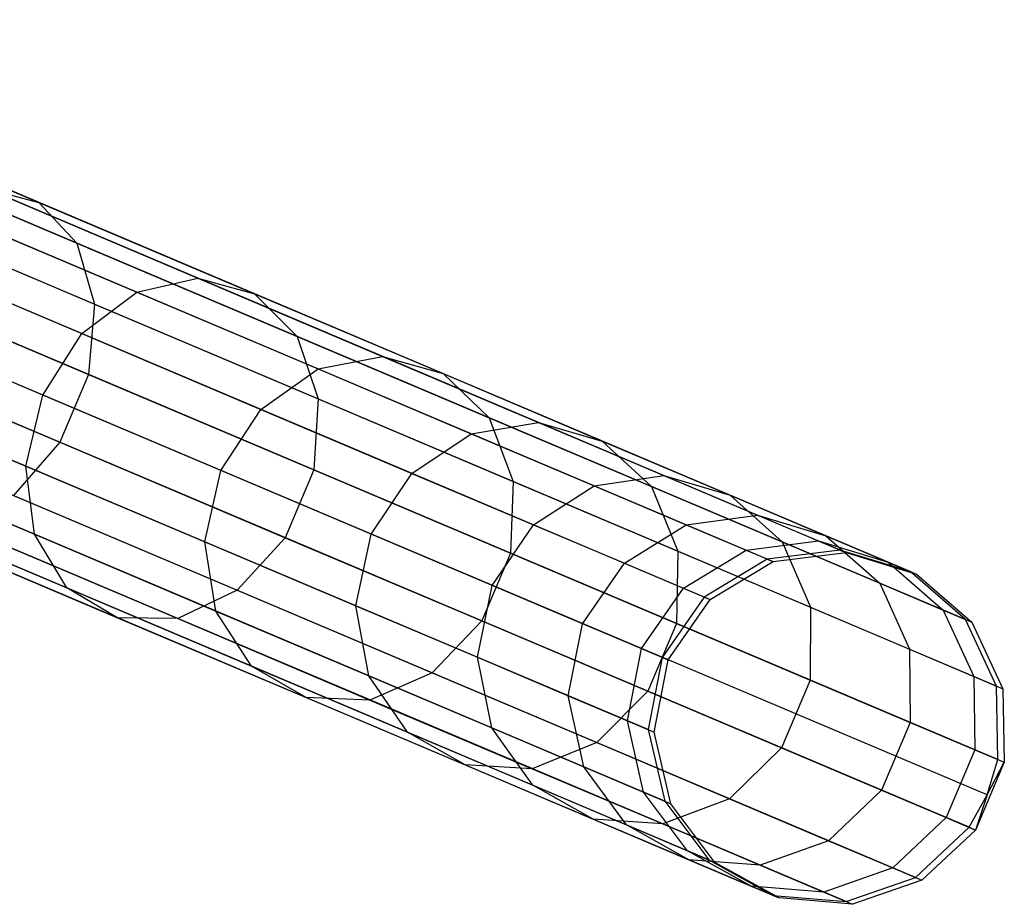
# Model space of a CAD drawing. Extents: x -189 to 189, y -189 to 189.
# Tile 447 of 591: x 169 to 174.57, y -74.45 to -69.45. Entities that reach past the tile are written whole.
import ezdxf

# ---------------------------------------------------------------- set-up
doc = ezdxf.new("R2010")
doc.units = 0
doc.header["$LTSCALE"] = 25.4
doc.layers.get('0').update_dxf_attribs({"linetype": 'CONTINUOUS'})

# ---------------------------------------------------------------- blocks, each defined once
blk = doc.blocks.new('CAMELEON-KENAI-C-12244_STL')
at = {"color": 0}
for p, q in [((173.6379, -72.4447, -30.8736), (166.5544, -69.4465, -140.8736)), ((173.6379, -72.4447, -30.8736), (166.5544, -69.4465, -140.8736)), ((173.2261, -72.4961, -30.8485), (166.1425, -69.4979, -140.8484)), ((173.2261, -72.4961, -30.8485), (166.1425, -69.4979, -140.8484)), ((174.0348, -72.5655, -30.9024), (166.9512, -69.5673, -140.9024)), ((174.0348, -72.5655, -30.9024), (166.9512, -69.5673, -140.9024)), ((172.8704, -72.7109, -30.8314), (165.7868, -69.7127, -140.8314)), ((172.8704, -72.7109, -30.8314), (165.7868, -69.7127, -140.8314)), ((174.348, -72.8376, -30.93), (167.2645, -69.8394, -140.93)), ((174.348, -72.8376, -30.93), (167.2645, -69.8394, -140.93)), ((167.7425, -69.9022, -14.3557), (169.1061, -70.4793, -15.7887)), ((167.7425, -69.9022, -14.3557), (169.1061, -70.4793, -15.7887)), ((172.6325, -73.0519, -30.8254), (165.5489, -70.0536, -140.8254)), ((172.6325, -73.0519, -30.8254), (165.5489, -70.0536, -140.8254)), ((167.9319, -70.1219, -14.0578), (169.3223, -70.7104, -15.519)), ((167.9319, -70.1219, -14.0578), (169.3223, -70.7104, -15.519)), ((174.5234, -73.214, -30.9516), (167.4399, -70.2158, -140.9516)), ((174.5234, -73.214, -30.9516), (167.4399, -70.2158, -140.9516)), ((168.8106, -70.4015, -16.0708), (170.0068, -70.9078, -17.6154)), ((168.8106, -70.4015, -16.0708), (170.0068, -70.9078, -17.6154)), ((168.8106, -70.4015, -16.0708), (169.1061, -70.4793, -15.7887)), ((168.8106, -70.4015, -16.0708), (169.1061, -70.4793, -15.7887)), ((172.5533, -73.46, -30.8314), (165.4698, -70.4618, -140.8314)), ((172.5533, -73.46, -30.8314), (165.4698, -70.4618, -140.8314)), ((168.0107, -70.4574, -13.8251), (169.422, -71.0547, -15.3083)), ((168.0107, -70.4574, -13.8251), (169.422, -71.0547, -15.3083)), ((168.487, -70.4903, -16.3164), (169.6614, -70.9873, -17.8327)), ((168.487, -70.4903, -16.3164), (169.6614, -70.9873, -17.8327)), ((169.1061, -70.4793, -15.7887), (170.3274, -70.9963, -17.3658)), ((169.1061, -70.4793, -15.7887), (170.3274, -70.9963, -17.3658)), ((169.1061, -70.4793, -15.7887), (169.3223, -70.7104, -15.519)), ((169.1061, -70.4793, -15.7887), (169.3223, -70.7104, -15.519)), ((174.5307, -73.6296, -30.9634), (167.4472, -70.6314, -140.9634)), ((174.5307, -73.6296, -30.9634), (167.4472, -70.6314, -140.9634)), ((169.3223, -70.7104, -15.519), (170.5677, -71.2375, -17.1271)), ((169.3223, -70.7104, -15.519), (170.5677, -71.2375, -17.1271)), ((169.3223, -70.7104, -15.519), (169.422, -71.0547, -15.3083)), ((169.3223, -70.7104, -15.519), (169.422, -71.0547, -15.3083)), ((168.1913, -70.7304, -16.4831), (169.3508, -71.2212, -17.9803)), ((168.1913, -70.7304, -16.4831), (169.3508, -71.2212, -17.9803)), ((174.4698, -73.8295, -30.9649), (167.3862, -70.8313, -140.9649)), ((174.4698, -73.8295, -30.9649), (167.3862, -70.8313, -140.9649)), ((172.6467, -73.8649, -30.8485), (165.5632, -70.8667, -140.8484)), ((172.6467, -73.8649, -30.8485), (165.5632, -70.8667, -140.8484)), ((167.965, -70.8505, -13.6976), (169.3878, -71.4528, -15.1929)), ((167.965, -70.8505, -13.6976), (169.3878, -71.4528, -15.1929)), ((169.6614, -70.9873, -17.8327), (170.0068, -70.9078, -17.6154)), ((169.6614, -70.9873, -17.8327), (170.0068, -70.9078, -17.6154)), ((170.0068, -70.9078, -17.6154), (171.0511, -71.3498, -19.2848)), ((170.0068, -70.9078, -17.6154), (171.0511, -71.3498, -19.2848)), ((170.0068, -70.9078, -17.6154), (170.3274, -70.9963, -17.3658)), ((170.0068, -70.9078, -17.6154), (170.3274, -70.9963, -17.3658)), ((169.3508, -71.2212, -17.9803), (169.6614, -70.9873, -17.8327)), ((169.3508, -71.2212, -17.9803), (169.6614, -70.9873, -17.8327)), ((169.6614, -70.9873, -17.8327), (170.6866, -71.4213, -19.4717)), ((169.6614, -70.9873, -17.8327), (170.6866, -71.4213, -19.4717)), ((170.3274, -70.9963, -17.3658), (171.3937, -71.4476, -19.0703)), ((170.3274, -70.9963, -17.3658), (171.3937, -71.4476, -19.0703)), ((170.3274, -70.9963, -17.3658), (170.5677, -71.2375, -17.1271)), ((170.3274, -70.9963, -17.3658), (170.5677, -71.2375, -17.1271)), ((174.3687, -74.0125, -30.9634), (167.2851, -71.0143, -140.9634)), ((174.3687, -74.0125, -30.9634), (167.2851, -71.0143, -140.9634)), ((169.422, -71.0547, -15.3083), (169.3878, -71.4528, -15.1929)), ((169.422, -71.0547, -15.3083), (169.3878, -71.4528, -15.1929)), ((169.422, -71.0547, -15.3083), (170.6861, -71.5898, -16.9406)), ((169.422, -71.0547, -15.3083), (170.6861, -71.5898, -16.9406)), ((169.1288, -71.5689, -18.0324), (167.9745, -71.0803, -16.542)), ((169.1288, -71.5689, -18.0324), (167.9745, -71.0803, -16.542)), ((172.8965, -74.1964, -30.8736), (165.813, -71.1982, -140.8736)), ((172.8965, -74.1964, -30.8736), (165.813, -71.1982, -140.8736)), ((169.1288, -71.5689, -18.0324), (169.3508, -71.2212, -17.9803)), ((169.1288, -71.5689, -18.0324), (169.3508, -71.2212, -17.9803)), ((169.3508, -71.2212, -17.9803), (170.363, -71.6496, -19.5985)), ((169.3508, -71.2212, -17.9803), (170.363, -71.6496, -19.5985)), ((167.8029, -71.2335, -13.6976), (169.2258, -71.8357, -15.1929)), ((167.8029, -71.2335, -13.6976), (169.2258, -71.8357, -15.1929)), ((170.5677, -71.2375, -17.1271), (171.6549, -71.6977, -18.8651)), ((170.5677, -71.2375, -17.1271), (171.6549, -71.6977, -18.8651)), ((170.5677, -71.2375, -17.1271), (170.6861, -71.5898, -16.9406)), ((170.5677, -71.2375, -17.1271), (170.6861, -71.5898, -16.9406)), ((174.0652, -74.2966, -30.9516), (166.9817, -71.2984, -140.9516)), ((174.0652, -74.2966, -30.9516), (166.9817, -71.2984, -140.9516)), ((170.6866, -71.4213, -19.4717), (171.0511, -71.3498, -19.2848)), ((170.6866, -71.4213, -19.4717), (171.0511, -71.3498, -19.2848)), ((171.0511, -71.3498, -19.2848), (171.9326, -71.7229, -21.0616)), ((171.0511, -71.3498, -19.2848), (171.9326, -71.7229, -21.0616)), ((171.0511, -71.3498, -19.2848), (171.3937, -71.4476, -19.0703)), ((171.0511, -71.3498, -19.2848), (171.3937, -71.4476, -19.0703)), ((173.2595, -74.3972, -30.9024), (166.1759, -71.399, -140.9024)), ((173.2595, -74.3972, -30.9024), (166.1759, -71.399, -140.9024)), ((173.6729, -74.4326, -30.93), (166.5893, -71.4344, -140.93)), ((173.6729, -74.4326, -30.93), (166.5893, -71.4344, -140.93)), ((170.363, -71.6496, -19.5985), (170.6866, -71.4213, -19.4717)), ((170.363, -71.6496, -19.5985), (170.6866, -71.4213, -19.4717)), ((170.6866, -71.4213, -19.4717), (171.552, -71.7876, -21.2159)), ((170.6866, -71.4213, -19.4717), (171.552, -71.7876, -21.2159)), ((167.8742, -71.4795, -16.4831), (169.0337, -71.9703, -17.9803)), ((167.8742, -71.4795, -16.4831), (169.0337, -71.9703, -17.9803)), ((169.3878, -71.4528, -15.1929), (169.2258, -71.8357, -15.1929)), ((169.3878, -71.4528, -15.1929), (169.2258, -71.8357, -15.1929)), ((169.3878, -71.4528, -15.1929), (170.6623, -71.9922, -16.8385)), ((169.3878, -71.4528, -15.1929), (170.6623, -71.9922, -16.8385)), ((171.3937, -71.4476, -19.0703), (172.2937, -71.8285, -20.8844)), ((171.3937, -71.4476, -19.0703), (172.2937, -71.8285, -20.8844)), ((171.3937, -71.4476, -19.0703), (171.6549, -71.6977, -18.8651)), ((171.3937, -71.4476, -19.0703), (171.6549, -71.6977, -18.8651)), ((169.0337, -71.9703, -17.9803), (169.1288, -71.5689, -18.0324)), ((169.0337, -71.9703, -17.9803), (169.1288, -71.5689, -18.0324)), ((170.1364, -71.9954, -19.6433), (169.1288, -71.5689, -18.0324)), ((170.1364, -71.9954, -19.6433), (169.1288, -71.5689, -18.0324)), ((170.6861, -71.5898, -16.9406), (170.6623, -71.9922, -16.8385)), ((170.6861, -71.5898, -16.9406), (170.6623, -71.9922, -16.8385)), ((170.6861, -71.5898, -16.9406), (171.7898, -72.0569, -18.7048)), ((170.6861, -71.5898, -16.9406), (171.7898, -72.0569, -18.7048)), ((170.1364, -71.9954, -19.6433), (170.363, -71.6496, -19.5985)), ((170.1364, -71.9954, -19.6433), (170.363, -71.6496, -19.5985)), ((170.363, -71.6496, -19.5985), (171.2175, -72.0113, -21.3207)), ((170.363, -71.6496, -19.5985), (171.2175, -72.0113, -21.3207)), ((171.552, -71.7876, -21.2159), (171.9326, -71.7229, -21.0616)), ((171.552, -71.7876, -21.2159), (171.9326, -71.7229, -21.0616)), ((171.6549, -71.6977, -18.8651), (172.5726, -72.0861, -20.7149)), ((171.6549, -71.6977, -18.8651), (172.5726, -72.0861, -20.7149)), ((171.6549, -71.6977, -18.8651), (171.7898, -72.0569, -18.7048)), ((171.6549, -71.6977, -18.8651), (171.7898, -72.0569, -18.7048)), ((171.9326, -71.7229, -21.0616), (172.642, -72.0232, -22.927)), ((171.9326, -71.7229, -21.0616), (172.642, -72.0232, -22.927)), ((171.9326, -71.7229, -21.0616), (172.2937, -71.8285, -20.8844)), ((171.9326, -71.7229, -21.0616), (172.2937, -71.8285, -20.8844)), ((169.2258, -71.8357, -15.1929), (168.9638, -72.1373, -15.3083)), ((169.2258, -71.8357, -15.1929), (168.9638, -72.1373, -15.3083)), ((169.2258, -71.8357, -15.1929), (170.5002, -72.3751, -16.8385)), ((169.2258, -71.8357, -15.1929), (170.5002, -72.3751, -16.8385)), ((171.2175, -72.0113, -21.3207), (171.552, -71.7876, -21.2159)), ((171.2175, -72.0113, -21.3207), (171.552, -71.7876, -21.2159)), ((171.552, -71.7876, -21.2159), (172.2483, -72.0823, -23.0472)), ((171.552, -71.7876, -21.2159), (172.2483, -72.0823, -23.0472)), ((172.2937, -71.8285, -20.8844), (173.0179, -72.1351, -22.789)), ((172.2937, -71.8285, -20.8844), (173.0179, -72.1351, -22.789)), ((172.2937, -71.8285, -20.8844), (172.5726, -72.0861, -20.7149)), ((172.2937, -71.8285, -20.8844), (172.5726, -72.0861, -20.7149)), ((167.9077, -71.859, -16.3164), (169.082, -72.3561, -17.8327)), ((167.9077, -71.859, -16.3164), (169.082, -72.3561, -17.8327)), ((169.082, -72.3561, -17.8327), (169.0337, -71.9703, -17.9803)), ((169.0337, -71.9703, -17.9803), (170.046, -72.3988, -19.5985)), ((169.0337, -71.9703, -17.9803), (170.046, -72.3988, -19.5985)), ((169.082, -72.3561, -17.8327), (169.0337, -71.9703, -17.9803)), ((170.046, -72.3988, -19.5985), (170.1364, -71.9954, -19.6433)), ((170.046, -72.3988, -19.5985), (170.1364, -71.9954, -19.6433)), ((170.987, -72.3554, -21.3577), (170.1364, -71.9954, -19.6433)), ((170.987, -72.3554, -21.3577), (170.1364, -71.9954, -19.6433)), ((170.6623, -71.9922, -16.8385), (170.5002, -72.3751, -16.8385)), ((170.6623, -71.9922, -16.8385), (170.5002, -72.3751, -16.8385)), ((170.6623, -71.9922, -16.8385), (171.7749, -72.4631, -18.6171)), ((170.6623, -71.9922, -16.8385), (171.7749, -72.4631, -18.6171)), ((170.987, -72.3554, -21.3577), (171.2175, -72.0113, -21.3207)), ((170.987, -72.3554, -21.3577), (171.2175, -72.0113, -21.3207)), ((171.2175, -72.0113, -21.3207), (171.905, -72.3023, -23.1288)), ((171.2175, -72.0113, -21.3207), (171.905, -72.3023, -23.1288)), ((171.7898, -72.0569, -18.7048), (171.7749, -72.4631, -18.6171)), ((171.7898, -72.0569, -18.7048), (171.7749, -72.4631, -18.6171)), ((171.7898, -72.0569, -18.7048), (172.7213, -72.4512, -20.5825)), ((171.7898, -72.0569, -18.7048), (172.7213, -72.4512, -20.5825)), ((172.2483, -72.0823, -23.0472), (172.642, -72.0232, -22.927)), ((172.2483, -72.0823, -23.0472), (172.642, -72.0232, -22.927)), ((172.642, -72.0232, -22.927), (173.1718, -72.2474, -24.8615)), ((172.642, -72.0232, -22.927), (173.1718, -72.2474, -24.8615)), ((172.642, -72.0232, -22.927), (173.0179, -72.1351, -22.789)), ((172.642, -72.0232, -22.927), (173.0179, -72.1351, -22.789)), ((171.905, -72.3023, -23.1288), (172.2483, -72.0823, -23.0472)), ((171.905, -72.3023, -23.1288), (172.2483, -72.0823, -23.0472)), ((172.2483, -72.0823, -23.0472), (172.7685, -72.3025, -24.9463)), ((172.2483, -72.0823, -23.0472), (172.7685, -72.3025, -24.9463)), ((172.5726, -72.0861, -20.7149), (173.3111, -72.3987, -22.657)), ((172.5726, -72.0861, -20.7149), (173.3111, -72.3987, -22.657)), ((172.5726, -72.0861, -20.7149), (172.7213, -72.4512, -20.5825)), ((172.5726, -72.0861, -20.7149), (172.7213, -72.4512, -20.5825)), ((168.0692, -72.1531, -16.0708), (169.2654, -72.6594, -17.6154)), ((168.0692, -72.1531, -16.0708), (169.2654, -72.6594, -17.6154)), ((168.9638, -72.1373, -15.3083), (170.2279, -72.6724, -16.9406)), ((168.9638, -72.1373, -15.3083), (170.2279, -72.6724, -16.9406)), ((173.0179, -72.1351, -22.789), (173.5589, -72.364, -24.7641)), ((173.0179, -72.1351, -22.789), (173.5589, -72.364, -24.7641)), ((173.0179, -72.1351, -22.789), (173.3111, -72.3987, -22.657)), ((173.0179, -72.1351, -22.789), (173.3111, -72.3987, -22.657)), ((172.7685, -72.3025, -24.9463), (173.1718, -72.2474, -24.8615)), ((172.7685, -72.3025, -24.9463), (173.1718, -72.2474, -24.8615)), ((173.1718, -72.2474, -24.8615), (173.5165, -72.3933, -26.8446)), ((173.1718, -72.2474, -24.8615), (173.5165, -72.3933, -26.8446)), ((173.1718, -72.2474, -24.8615), (173.5589, -72.364, -24.7641)), ((173.1718, -72.2474, -24.8615), (173.5589, -72.364, -24.7641)), ((168.3308, -72.3111, -15.7887), (169.5521, -72.828, -17.3658)), ((168.3308, -72.3111, -15.7887), (169.5521, -72.828, -17.3658)), ((168.6472, -72.3055, -15.519), (169.8926, -72.8326, -17.1271)), ((168.6472, -72.3055, -15.519), (169.8926, -72.8326, -17.1271)), ((171.6715, -72.6451, -23.1577), (171.905, -72.3023, -23.1288)), ((171.6715, -72.6451, -23.1577), (171.905, -72.3023, -23.1288)), ((171.905, -72.3023, -23.1288), (172.4186, -72.5197, -25.0039)), ((171.905, -72.3023, -23.1288), (172.4186, -72.5197, -25.0039)), ((172.4186, -72.5197, -25.0039), (172.7685, -72.3025, -24.9463)), ((172.4186, -72.5197, -25.0039), (172.7685, -72.3025, -24.9463)), ((172.7685, -72.3025, -24.9463), (173.1068, -72.4457, -26.8932)), ((172.7685, -72.3025, -24.9463), (173.1068, -72.4457, -26.8932)), ((169.2654, -72.6594, -17.6154), (169.082, -72.3561, -17.8327)), ((169.082, -72.3561, -17.8327), (170.1073, -72.79, -19.4717)), ((169.082, -72.3561, -17.8327), (170.1073, -72.79, -19.4717)), ((169.2654, -72.6594, -17.6154), (169.082, -72.3561, -17.8327)), ((170.5002, -72.3751, -16.8385), (170.2279, -72.6724, -16.9406)), ((170.5002, -72.3751, -16.8385), (170.2279, -72.6724, -16.9406)), ((170.5002, -72.3751, -16.8385), (171.6128, -72.846, -18.6171)), ((170.5002, -72.3751, -16.8385), (171.6128, -72.846, -18.6171)), ((170.9004, -72.7604, -21.3207), (170.987, -72.3554, -21.3577)), ((170.9004, -72.7604, -21.3207), (170.987, -72.3554, -21.3577)), ((171.6715, -72.6451, -23.1577), (170.987, -72.3554, -21.3577)), ((171.6715, -72.6451, -23.1577), (170.987, -72.3554, -21.3577)), ((173.1068, -72.4457, -26.8932), (173.5165, -72.3933, -26.8446)), ((173.1068, -72.4457, -26.8932), (173.5165, -72.3933, -26.8446)), ((173.5165, -72.3933, -26.8446), (173.6724, -72.4593, -28.8557)), ((173.5165, -72.3933, -26.8446), (173.6724, -72.4593, -28.8557)), ((173.5165, -72.3933, -26.8446), (173.9108, -72.513, -26.7889)), ((173.5165, -72.3933, -26.8446), (173.9108, -72.513, -26.7889)), ((173.5589, -72.364, -24.7641), (173.9108, -72.513, -26.7889)), ((173.5589, -72.364, -24.7641), (173.9108, -72.513, -26.7889)), ((173.5589, -72.364, -24.7641), (173.8627, -72.6322, -24.6709)), ((173.5589, -72.364, -24.7641), (173.8627, -72.6322, -24.6709)), ((170.1073, -72.79, -19.4717), (170.046, -72.3988, -19.5985)), ((170.046, -72.3988, -19.5985), (170.9004, -72.7604, -21.3207)), ((170.046, -72.3988, -19.5985), (170.9004, -72.7604, -21.3207)), ((170.1073, -72.79, -19.4717), (170.046, -72.3988, -19.5985)), ((172.7527, -72.6611, -26.9262), (173.1068, -72.4457, -26.8932)), ((172.7527, -72.6611, -26.9262), (173.1068, -72.4457, -26.8932)), ((173.1068, -72.4457, -26.8932), (173.2599, -72.5105, -28.8675)), ((173.1068, -72.4457, -26.8932), (173.2599, -72.5105, -28.8675)), ((173.6379, -72.4447, -30.8736), (173.2261, -72.4961, -30.8485)), ((173.6379, -72.4447, -30.8736), (173.2261, -72.4961, -30.8485)), ((173.3111, -72.3987, -22.657), (173.8627, -72.6322, -24.6709)), ((173.3111, -72.3987, -22.657), (173.8627, -72.6322, -24.6709)), ((173.3111, -72.3987, -22.657), (173.4709, -72.7685, -22.5538)), ((173.3111, -72.3987, -22.657), (173.4709, -72.7685, -22.5538)), ((174.0348, -72.5655, -30.9024), (173.6379, -72.4447, -30.8736)), ((173.6379, -72.4447, -30.8736), (173.6724, -72.4593, -28.8557)), ((173.6379, -72.4447, -30.8736), (173.6724, -72.4593, -28.8557)), ((174.0348, -72.5655, -30.9024), (173.6379, -72.4447, -30.8736)), ((171.7749, -72.4631, -18.6171), (171.6128, -72.846, -18.6171)), ((171.7749, -72.4631, -18.6171), (171.6128, -72.846, -18.6171)), ((171.7749, -72.4631, -18.6171), (172.714, -72.8606, -20.51)), ((171.7749, -72.4631, -18.6171), (172.714, -72.8606, -20.51)), ((172.7213, -72.4512, -20.5825), (172.714, -72.8606, -20.51)), ((172.7213, -72.4512, -20.5825), (172.714, -72.8606, -20.51)), ((172.7213, -72.4512, -20.5825), (173.4709, -72.7685, -22.5538)), ((172.7213, -72.4512, -20.5825), (173.4709, -72.7685, -22.5538)), ((173.2261, -72.4961, -30.8485), (172.8704, -72.7109, -30.8314)), ((173.2261, -72.4961, -30.8485), (172.8704, -72.7109, -30.8314)), ((173.2261, -72.4961, -30.8485), (173.2599, -72.5105, -28.8675)), ((173.2261, -72.4961, -30.8485), (173.2599, -72.5105, -28.8675)), ((173.2599, -72.5105, -28.8675), (173.6724, -72.4593, -28.8557)), ((173.2599, -72.5105, -28.8675), (173.6724, -72.4593, -28.8557)), ((173.6724, -72.4593, -28.8557), (174.07, -72.5804, -28.8422)), ((173.6724, -72.4593, -28.8557), (174.07, -72.5804, -28.8422)), ((172.1827, -72.8615, -25.0242), (172.4186, -72.5197, -25.0039)), ((172.1827, -72.8615, -25.0242), (172.4186, -72.5197, -25.0039)), ((172.4186, -72.5197, -25.0039), (172.7527, -72.6611, -26.9262)), ((172.4186, -72.5197, -25.0039), (172.7527, -72.6611, -26.9262)), ((172.9038, -72.7251, -28.8755), (173.2599, -72.5105, -28.8675)), ((172.9038, -72.7251, -28.8755), (173.2599, -72.5105, -28.8675)), ((173.9108, -72.513, -26.7889), (174.07, -72.5804, -28.8422)), ((173.9108, -72.513, -26.7889), (174.07, -72.5804, -28.8422)), ((173.9108, -72.513, -26.7889), (174.2216, -72.7841, -26.7356)), ((173.9108, -72.513, -26.7889), (174.2216, -72.7841, -26.7356)), ((174.348, -72.8376, -30.93), (174.0348, -72.5655, -30.9024)), ((174.0348, -72.5655, -30.9024), (174.07, -72.5804, -28.8422)), ((174.0348, -72.5655, -30.9024), (174.07, -72.5804, -28.8422)), ((174.348, -72.8376, -30.93), (174.0348, -72.5655, -30.9024)), ((174.07, -72.5804, -28.8422), (174.3839, -72.8528, -28.8293)), ((174.07, -72.5804, -28.8422), (174.3839, -72.8528, -28.8293)), ((169.5521, -72.828, -17.3658), (169.2654, -72.6594, -17.6154)), ((169.2654, -72.6594, -17.6154), (170.3097, -73.1015, -19.2848)), ((169.2654, -72.6594, -17.6154), (170.3097, -73.1015, -19.2848)), ((169.5521, -72.828, -17.3658), (169.2654, -72.6594, -17.6154)), ((171.588, -73.0514, -23.1288), (171.6715, -72.6451, -23.1577)), ((171.588, -73.0514, -23.1288), (171.6715, -72.6451, -23.1577)), ((172.1827, -72.8615, -25.0242), (171.6715, -72.6451, -23.1577)), ((172.1827, -72.8615, -25.0242), (171.6715, -72.6451, -23.1577)), ((172.5152, -73.0023, -26.9378), (172.7527, -72.6611, -26.9262)), ((172.5152, -73.0023, -26.9378), (172.7527, -72.6611, -26.9262)), ((172.7527, -72.6611, -26.9262), (172.9038, -72.7251, -28.8755)), ((172.7527, -72.6611, -26.9262), (172.9038, -72.7251, -28.8755)), ((173.8627, -72.6322, -24.6709), (174.2216, -72.7841, -26.7356)), ((173.8627, -72.6322, -24.6709), (174.2216, -72.7841, -26.7356)), ((173.8627, -72.6322, -24.6709), (174.0308, -73.0055, -24.5981)), ((173.8627, -72.6322, -24.6709), (174.0308, -73.0055, -24.5981)), ((170.2279, -72.6724, -16.9406), (169.8926, -72.8326, -17.1271)), ((170.2279, -72.6724, -16.9406), (169.8926, -72.8326, -17.1271)), ((170.2279, -72.6724, -16.9406), (171.3316, -73.1395, -18.7048)), ((170.2279, -72.6724, -16.9406), (171.3316, -73.1395, -18.7048)), ((172.8704, -72.7109, -30.8314), (172.6325, -73.0519, -30.8254)), ((172.8704, -72.7109, -30.8314), (172.6325, -73.0519, -30.8254)), ((172.6657, -73.0659, -28.8783), (172.9038, -72.7251, -28.8755)), ((172.6657, -73.0659, -28.8783), (172.9038, -72.7251, -28.8755)), ((172.8704, -72.7109, -30.8314), (172.9038, -72.7251, -28.8755)), ((172.8704, -72.7109, -30.8314), (172.9038, -72.7251, -28.8755)), ((170.9726, -73.1563, -21.2159), (170.9004, -72.7604, -21.3207)), ((170.9004, -72.7604, -21.3207), (171.588, -73.0514, -23.1288)), ((170.9004, -72.7604, -21.3207), (171.588, -73.0514, -23.1288)), ((170.9726, -73.1563, -21.2159), (170.9004, -72.7604, -21.3207)), ((173.4709, -72.7685, -22.5538), (173.4697, -73.1805, -22.4974)), ((173.4709, -72.7685, -22.5538), (173.4697, -73.1805, -22.4974)), ((173.4709, -72.7685, -22.5538), (174.0308, -73.0055, -24.5981)), ((173.4709, -72.7685, -22.5538), (174.0308, -73.0055, -24.5981)), ((169.8926, -72.8326, -17.1271), (169.5521, -72.828, -17.3658)), ((169.5521, -72.828, -17.3658), (170.6184, -73.2793, -19.0703)), ((169.5521, -72.828, -17.3658), (170.6184, -73.2793, -19.0703)), ((169.8926, -72.8326, -17.1271), (169.5521, -72.828, -17.3658)), ((169.8926, -72.8326, -17.1271), (170.9798, -73.2928, -18.8651)), ((169.8926, -72.8326, -17.1271), (170.9798, -73.2928, -18.8651)), ((170.3097, -73.1015, -19.2848), (170.1073, -72.79, -19.4717)), ((170.1073, -72.79, -19.4717), (170.9726, -73.1563, -21.2159)), ((170.1073, -72.79, -19.4717), (170.9726, -73.1563, -21.2159)), ((170.3097, -73.1015, -19.2848), (170.1073, -72.79, -19.4717)), ((174.2216, -72.7841, -26.7356), (174.3839, -72.8528, -28.8293)), ((174.2216, -72.7841, -26.7356), (174.3839, -72.8528, -28.8293)), ((174.2216, -72.7841, -26.7356), (174.3951, -73.1596, -26.6939)), ((174.2216, -72.7841, -26.7356), (174.3951, -73.1596, -26.6939)), ((174.5234, -73.214, -30.9516), (174.348, -72.8376, -30.93)), ((174.348, -72.8376, -30.93), (174.3839, -72.8528, -28.8293)), ((174.348, -72.8376, -30.93), (174.3839, -72.8528, -28.8293)), ((174.5234, -73.214, -30.9516), (174.348, -72.8376, -30.93)), ((171.6128, -72.846, -18.6171), (171.3316, -73.1395, -18.7048)), ((171.6128, -72.846, -18.6171), (171.3316, -73.1395, -18.7048)), ((171.6128, -72.846, -18.6171), (172.5519, -73.2435, -20.51)), ((171.6128, -72.846, -18.6171), (172.5519, -73.2435, -20.51)), ((172.1015, -73.2688, -25.0039), (172.1827, -72.8615, -25.0242)), ((172.1015, -73.2688, -25.0039), (172.1827, -72.8615, -25.0242)), ((172.5152, -73.0023, -26.9378), (172.1827, -72.8615, -25.0242)), ((172.5152, -73.0023, -26.9378), (172.1827, -72.8615, -25.0242)), ((172.714, -72.8606, -20.51), (172.5519, -73.2435, -20.51)), ((172.714, -72.8606, -20.51), (172.5519, -73.2435, -20.51)), ((172.714, -72.8606, -20.51), (173.4697, -73.1805, -22.4974)), ((172.714, -72.8606, -20.51), (173.4697, -73.1805, -22.4974)), ((174.3839, -72.8528, -28.8293), (174.5599, -73.2294, -28.8192)), ((174.3839, -72.8528, -28.8293), (174.5599, -73.2294, -28.8192)), ((172.4356, -73.4102, -26.9262), (172.5152, -73.0023, -26.9378)), ((172.4356, -73.4102, -26.9262), (172.5152, -73.0023, -26.9378)), ((172.6657, -73.0659, -28.8783), (172.5152, -73.0023, -26.9378)), ((172.6657, -73.0659, -28.8783), (172.5152, -73.0023, -26.9378)), ((174.0308, -73.0055, -24.5981), (174.3951, -73.1596, -26.6939)), ((174.0308, -73.0055, -24.5981), (174.3951, -73.1596, -26.6939)), ((174.0308, -73.0055, -24.5981), (174.0341, -73.4194, -24.5583)), ((174.0308, -73.0055, -24.5981), (174.0341, -73.4194, -24.5583)), ((171.669, -73.451, -23.0472), (171.588, -73.0514, -23.1288)), ((171.588, -73.0514, -23.1288), (172.1015, -73.2688, -25.0039)), ((171.588, -73.0514, -23.1288), (172.1015, -73.2688, -25.0039)), ((171.669, -73.451, -23.0472), (171.588, -73.0514, -23.1288)), ((172.6325, -73.0519, -30.8254), (172.5533, -73.46, -30.8314)), ((172.6325, -73.0519, -30.8254), (172.5533, -73.46, -30.8314)), ((172.6325, -73.0519, -30.8254), (172.6657, -73.0659, -28.8783)), ((172.6325, -73.0519, -30.8254), (172.6657, -73.0659, -28.8783)), ((170.6184, -73.2793, -19.0703), (170.3097, -73.1015, -19.2848)), ((170.3097, -73.1015, -19.2848), (171.1912, -73.4746, -21.0616)), ((170.3097, -73.1015, -19.2848), (171.1912, -73.4746, -21.0616)), ((170.6184, -73.2793, -19.0703), (170.3097, -73.1015, -19.2848)), ((172.5867, -73.4742, -28.8755), (172.6657, -73.0659, -28.8783)), ((172.5867, -73.4742, -28.8755), (172.6657, -73.0659, -28.8783)), ((171.1912, -73.4746, -21.0616), (170.9726, -73.1563, -21.2159)), ((170.9726, -73.1563, -21.2159), (171.669, -73.451, -23.0472)), ((170.9726, -73.1563, -21.2159), (171.669, -73.451, -23.0472)), ((171.1912, -73.4746, -21.0616), (170.9726, -73.1563, -21.2159)), ((171.3316, -73.1395, -18.7048), (170.9798, -73.2928, -18.8651)), ((171.3316, -73.1395, -18.7048), (170.9798, -73.2928, -18.8651)), ((171.3316, -73.1395, -18.7048), (172.2631, -73.5338, -20.5825)), ((171.3316, -73.1395, -18.7048), (172.2631, -73.5338, -20.5825)), ((174.3951, -73.1596, -26.6939), (174.5599, -73.2294, -28.8192)), ((174.3951, -73.1596, -26.6939), (174.5599, -73.2294, -28.8192)), ((174.3951, -73.1596, -26.6939), (174.4013, -73.5748, -26.6711)), ((174.3951, -73.1596, -26.6939), (174.4013, -73.5748, -26.6711)), ((173.4697, -73.1805, -22.4974), (173.3076, -73.5634, -22.4974)), ((173.4697, -73.1805, -22.4974), (173.3076, -73.5634, -22.4974)), ((173.4697, -73.1805, -22.4974), (174.0341, -73.4194, -24.5583)), ((173.4697, -73.1805, -22.4974), (174.0341, -73.4194, -24.5583)), ((174.5307, -73.6296, -30.9634), (174.5234, -73.214, -30.9516)), ((174.5234, -73.214, -30.9516), (174.5599, -73.2294, -28.8192)), ((174.5234, -73.214, -30.9516), (174.5599, -73.2294, -28.8192)), ((174.5307, -73.6296, -30.9634), (174.5234, -73.214, -30.9516)), ((170.9798, -73.2928, -18.8651), (170.6184, -73.2793, -19.0703)), ((170.6184, -73.2793, -19.0703), (171.5184, -73.6602, -20.8844)), ((170.6184, -73.2793, -19.0703), (171.5184, -73.6602, -20.8844)), ((170.9798, -73.2928, -18.8651), (170.6184, -73.2793, -19.0703)), ((172.1891, -73.6712, -24.9463), (172.1015, -73.2688, -25.0039)), ((172.1015, -73.2688, -25.0039), (172.4356, -73.4102, -26.9262)), ((172.1015, -73.2688, -25.0039), (172.4356, -73.4102, -26.9262)), ((172.1891, -73.6712, -24.9463), (172.1015, -73.2688, -25.0039)), ((172.5519, -73.2435, -20.51), (172.2631, -73.5338, -20.5825)), ((172.5519, -73.2435, -20.51), (172.2631, -73.5338, -20.5825)), ((172.5519, -73.2435, -20.51), (173.3076, -73.5634, -22.4974)), ((172.5519, -73.2435, -20.51), (173.3076, -73.5634, -22.4974)), ((174.5599, -73.2294, -28.8192), (174.5675, -73.6451, -28.8136)), ((174.5599, -73.2294, -28.8192), (174.5675, -73.6451, -28.8136)), ((170.9798, -73.2928, -18.8651), (171.8975, -73.6812, -20.7149)), ((170.9798, -73.2928, -18.8651), (171.8975, -73.6812, -20.7149)), ((171.9006, -73.7748, -22.927), (171.669, -73.451, -23.0472)), ((171.669, -73.451, -23.0472), (172.1891, -73.6712, -24.9463)), ((171.669, -73.451, -23.0472), (172.1891, -73.6712, -24.9463)), ((171.9006, -73.7748, -22.927), (171.669, -73.451, -23.0472)), ((172.5275, -73.8144, -26.8932), (172.4356, -73.4102, -26.9262)), ((172.4356, -73.4102, -26.9262), (172.5867, -73.4742, -28.8755)), ((172.4356, -73.4102, -26.9262), (172.5867, -73.4742, -28.8755)), ((172.5275, -73.8144, -26.8932), (172.4356, -73.4102, -26.9262)), ((174.0341, -73.4194, -24.5583), (173.872, -73.8023, -24.5583)), ((174.0341, -73.4194, -24.5583), (173.872, -73.8023, -24.5583)), ((174.0341, -73.4194, -24.5583), (174.4013, -73.5748, -26.6711)), ((174.0341, -73.4194, -24.5583), (174.4013, -73.5748, -26.6711)), ((171.5184, -73.6602, -20.8844), (171.1912, -73.4746, -21.0616)), ((171.1912, -73.4746, -21.0616), (171.9006, -73.7748, -22.927)), ((171.1912, -73.4746, -21.0616), (171.9006, -73.7748, -22.927)), ((171.5184, -73.6602, -20.8844), (171.1912, -73.4746, -21.0616)), ((172.5533, -73.46, -30.8314), (172.5867, -73.4742, -28.8755)), ((172.5533, -73.46, -30.8314), (172.5867, -73.4742, -28.8755)), ((172.5533, -73.46, -30.8314), (172.6467, -73.8649, -30.8485)), ((172.5533, -73.46, -30.8314), (172.6467, -73.8649, -30.8485)), ((172.6806, -73.8792, -28.8675), (172.5867, -73.4742, -28.8755)), ((172.6806, -73.8792, -28.8675), (172.5867, -73.4742, -28.8755)), ((172.2631, -73.5338, -20.5825), (171.8975, -73.6812, -20.7149)), ((172.2631, -73.5338, -20.5825), (171.8975, -73.6812, -20.7149)), ((172.2631, -73.5338, -20.5825), (173.0127, -73.8511, -22.5538)), ((172.2631, -73.5338, -20.5825), (173.0127, -73.8511, -22.5538)), ((173.3076, -73.5634, -22.4974), (173.0127, -73.8511, -22.5538)), ((173.3076, -73.5634, -22.4974), (173.0127, -73.8511, -22.5538)), ((173.3076, -73.5634, -22.4974), (173.872, -73.8023, -24.5583)), ((173.3076, -73.5634, -22.4974), (173.872, -73.8023, -24.5583)), ((174.4013, -73.5748, -26.6711), (174.2393, -73.9577, -26.6711)), ((174.4013, -73.5748, -26.6711), (174.2393, -73.9577, -26.6711)), ((174.4013, -73.5748, -26.6711), (174.5675, -73.6451, -28.8136)), ((174.4013, -73.5748, -26.6711), (174.5675, -73.6451, -28.8136)), ((171.8975, -73.6812, -20.7149), (171.5184, -73.6602, -20.8844)), ((171.5184, -73.6602, -20.8844), (172.2426, -73.9668, -22.789)), ((171.5184, -73.6602, -20.8844), (172.2426, -73.9668, -22.789)), ((171.8975, -73.6812, -20.7149), (171.5184, -73.6602, -20.8844)), ((172.4304, -73.9991, -24.8615), (172.1891, -73.6712, -24.9463)), ((172.1891, -73.6712, -24.9463), (172.5275, -73.8144, -26.8932)), ((172.1891, -73.6712, -24.9463), (172.5275, -73.8144, -26.8932)), ((172.4304, -73.9991, -24.8615), (172.1891, -73.6712, -24.9463)), ((174.5675, -73.6451, -28.8136), (174.4054, -74.028, -28.8136)), ((174.5675, -73.6451, -28.8136), (174.4054, -74.028, -28.8136)), ((174.4698, -73.8295, -30.9649), (174.5307, -73.6296, -30.9634)), ((174.4698, -73.8295, -30.9649), (174.5307, -73.6296, -30.9634)), ((174.4698, -73.8295, -30.9649), (174.5675, -73.6451, -28.8136)), ((174.4698, -73.8295, -30.9649), (174.5675, -73.6451, -28.8136)), ((174.5307, -73.6296, -30.9634), (174.5675, -73.6451, -28.8136)), ((174.5307, -73.6296, -30.9634), (174.5675, -73.6451, -28.8136)), ((171.8975, -73.6812, -20.7149), (172.636, -73.9938, -22.657)), ((171.8975, -73.6812, -20.7149), (172.636, -73.9938, -22.657)), ((172.2426, -73.9668, -22.789), (171.9006, -73.7748, -22.927)), ((171.9006, -73.7748, -22.927), (172.4304, -73.9991, -24.8615)), ((171.9006, -73.7748, -22.927), (172.4304, -73.9991, -24.8615)), ((172.2426, -73.9668, -22.789), (171.9006, -73.7748, -22.927)), ((172.7751, -74.145, -26.8446), (172.5275, -73.8144, -26.8932)), ((172.5275, -73.8144, -26.8932), (172.6806, -73.8792, -28.8675)), ((172.5275, -73.8144, -26.8932), (172.6806, -73.8792, -28.8675)), ((172.7751, -74.145, -26.8446), (172.5275, -73.8144, -26.8932)), ((173.872, -73.8023, -24.5583), (173.5726, -74.0881, -24.5981)), ((173.872, -73.8023, -24.5583), (173.5726, -74.0881, -24.5981)), ((173.872, -73.8023, -24.5583), (174.2393, -73.9577, -26.6711)), ((173.872, -73.8023, -24.5583), (174.2393, -73.9577, -26.6711)), ((174.3687, -74.0125, -30.9634), (174.4698, -73.8295, -30.9649)), ((174.3687, -74.0125, -30.9634), (174.4698, -73.8295, -30.9649)), ((174.4698, -73.8295, -30.9649), (174.4054, -74.028, -28.8136)), ((174.4698, -73.8295, -30.9649), (174.4054, -74.028, -28.8136)), ((173.0127, -73.8511, -22.5538), (172.636, -73.9938, -22.657)), ((173.0127, -73.8511, -22.5538), (172.636, -73.9938, -22.657)), ((172.6467, -73.8649, -30.8485), (172.6806, -73.8792, -28.8675)), ((172.6467, -73.8649, -30.8485), (172.6806, -73.8792, -28.8675)), ((172.6467, -73.8649, -30.8485), (172.8965, -74.1964, -30.8736)), ((172.6467, -73.8649, -30.8485), (172.8965, -74.1964, -30.8736)), ((172.931, -74.211, -28.8557), (172.6806, -73.8792, -28.8675)), ((172.931, -74.211, -28.8557), (172.6806, -73.8792, -28.8675)), ((173.0127, -73.8511, -22.5538), (173.5726, -74.0881, -24.5981)), ((173.0127, -73.8511, -22.5538), (173.5726, -74.0881, -24.5981)), ((172.636, -73.9938, -22.657), (172.2426, -73.9668, -22.789)), ((172.2426, -73.9668, -22.789), (172.7836, -74.1958, -24.7641)), ((172.2426, -73.9668, -22.789), (172.7836, -74.1958, -24.7641)), ((172.636, -73.9938, -22.657), (172.2426, -73.9668, -22.789)), ((172.7836, -74.1958, -24.7641), (172.4304, -73.9991, -24.8615)), ((172.4304, -73.9991, -24.8615), (172.7751, -74.145, -26.8446)), ((172.4304, -73.9991, -24.8615), (172.7751, -74.145, -26.8446)), ((172.7836, -74.1958, -24.7641), (172.4304, -73.9991, -24.8615)), ((172.636, -73.9938, -22.657), (173.1876, -74.2272, -24.6709)), ((172.636, -73.9938, -22.657), (173.1876, -74.2272, -24.6709)), ((174.2393, -73.9577, -26.6711), (173.9369, -74.2422, -26.6939)), ((174.2393, -73.9577, -26.6711), (173.9369, -74.2422, -26.6939)), ((174.2393, -73.9577, -26.6711), (174.4054, -74.028, -28.8136)), ((174.2393, -73.9577, -26.6711), (174.4054, -74.028, -28.8136)), ((174.0652, -74.2966, -30.9516), (174.3687, -74.0125, -30.9634)), ((174.0652, -74.2966, -30.9516), (174.3687, -74.0125, -30.9634)), ((174.4054, -74.028, -28.8136), (174.1016, -74.312, -28.8192)), ((174.4054, -74.028, -28.8136), (174.1016, -74.312, -28.8192)), ((174.3687, -74.0125, -30.9634), (174.4054, -74.028, -28.8136)), ((174.3687, -74.0125, -30.9634), (174.4054, -74.028, -28.8136)), ((173.5726, -74.0881, -24.5981), (173.1876, -74.2272, -24.6709)), ((173.5726, -74.0881, -24.5981), (173.1876, -74.2272, -24.6709)), ((173.5726, -74.0881, -24.5981), (173.9369, -74.2422, -26.6939)), ((173.5726, -74.0881, -24.5981), (173.9369, -74.2422, -26.6939)), ((173.1355, -74.3447, -26.7889), (172.7751, -74.145, -26.8446)), ((172.7751, -74.145, -26.8446), (172.931, -74.211, -28.8557)), ((172.7751, -74.145, -26.8446), (172.931, -74.211, -28.8557)), ((173.1355, -74.3447, -26.7889), (172.7751, -74.145, -26.8446)), ((173.1876, -74.2272, -24.6709), (172.7836, -74.1958, -24.7641)), ((172.7836, -74.1958, -24.7641), (173.1355, -74.3447, -26.7889)), ((172.7836, -74.1958, -24.7641), (173.1355, -74.3447, -26.7889)), ((173.1876, -74.2272, -24.6709), (172.7836, -74.1958, -24.7641)), ((172.8965, -74.1964, -30.8736), (172.931, -74.211, -28.8557)), ((172.8965, -74.1964, -30.8736), (172.931, -74.211, -28.8557)), ((172.8965, -74.1964, -30.8736), (173.2595, -74.3972, -30.9024)), ((172.8965, -74.1964, -30.8736), (173.2595, -74.3972, -30.9024)), ((173.2947, -74.4121, -28.8422), (172.931, -74.211, -28.8557)), ((173.2947, -74.4121, -28.8422), (172.931, -74.211, -28.8557)), ((173.1876, -74.2272, -24.6709), (173.5464, -74.3791, -26.7356)), ((173.1876, -74.2272, -24.6709), (173.5464, -74.3791, -26.7356)), ((173.9369, -74.2422, -26.6939), (173.5464, -74.3791, -26.7356)), ((173.9369, -74.2422, -26.6939), (173.5464, -74.3791, -26.7356)), ((173.9369, -74.2422, -26.6939), (174.1016, -74.312, -28.8192)), ((173.9369, -74.2422, -26.6939), (174.1016, -74.312, -28.8192)), ((173.6729, -74.4326, -30.93), (174.0652, -74.2966, -30.9516)), ((173.6729, -74.4326, -30.93), (174.0652, -74.2966, -30.9516)), ((174.1016, -74.312, -28.8192), (173.7088, -74.4478, -28.8293)), ((174.1016, -74.312, -28.8192), (173.7088, -74.4478, -28.8293)), ((174.0652, -74.2966, -30.9516), (174.1016, -74.312, -28.8192)), ((174.0652, -74.2966, -30.9516), (174.1016, -74.312, -28.8192)), ((173.5464, -74.3791, -26.7356), (173.1355, -74.3447, -26.7889)), ((173.1355, -74.3447, -26.7889), (173.2947, -74.4121, -28.8422)), ((173.1355, -74.3447, -26.7889), (173.2947, -74.4121, -28.8422)), ((173.5464, -74.3791, -26.7356), (173.1355, -74.3447, -26.7889)), ((173.2595, -74.3972, -30.9024), (173.2947, -74.4121, -28.8422)), ((173.2595, -74.3972, -30.9024), (173.2947, -74.4121, -28.8422)), ((173.2595, -74.3972, -30.9024), (173.6729, -74.4326, -30.93)), ((173.2595, -74.3972, -30.9024), (173.6729, -74.4326, -30.93)), ((173.5464, -74.3791, -26.7356), (173.7088, -74.4478, -28.8293)), ((173.5464, -74.3791, -26.7356), (173.7088, -74.4478, -28.8293)), ((173.7088, -74.4478, -28.8293), (173.2947, -74.4121, -28.8422)), ((173.7088, -74.4478, -28.8293), (173.2947, -74.4121, -28.8422)), ((173.6729, -74.4326, -30.93), (173.7088, -74.4478, -28.8293)), ((173.6729, -74.4326, -30.93), (173.7088, -74.4478, -28.8293))]:
    blk.add_line(p, q, dxfattribs=at)

msp = doc.modelspace()

# ---------------------------------------------------------------- block references
at = {"color": 0}
msp.add_blockref('CAMELEON-KENAI-C-12244_STL', (0, 0), dxfattribs=at)

doc.saveas('drawing.dxf')
